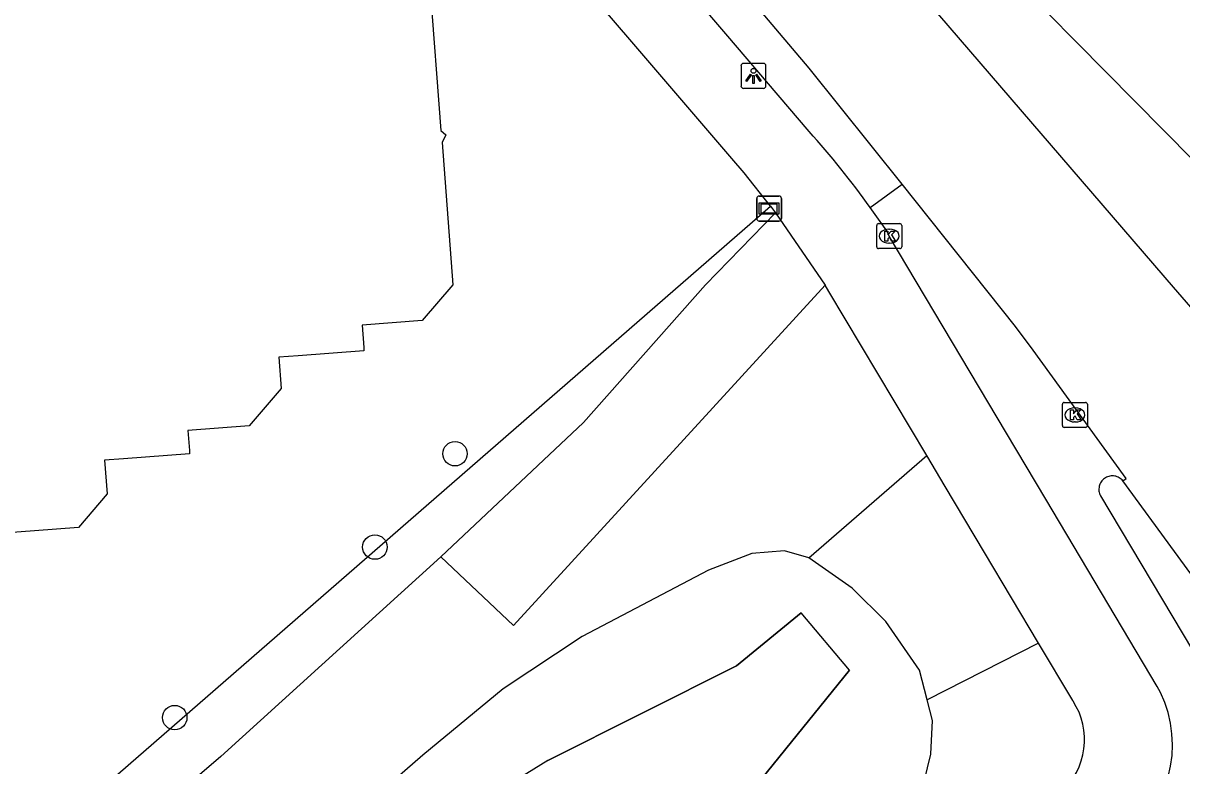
# Model space of a CAD drawing. Extents: x 157793 to 159380, y 380882 to 382313.
# Drawn here: x 158240.06 to 158286.37, y 381028.35 to 381058.03 of the extents above; entities that cross this region are included whole.
import ezdxf

# ---------------------------------------------------------------- set-up
doc = ezdxf.new("R2010")
doc.units = 0
for name, color, linetype in [('IMGEO_Berm_groen', 7, 'Continuous'), ('IMGEO_Boom', 7, 'Continuous'), ('IMGEO_Fietspad_gesloten', 7, 'Continuous'), ('IMGEO_Fietspad_open', 7, 'Continuous'), ('IMGEO_Gemengd_bos', 7, 'Continuous'), ('IMGEO_Groenvoorziening', 7, 'Continuous'), ('IMGEO_Kademuur', 7, 'Continuous'), ('IMGEO_Kolk', 7, 'Continuous'), ('IMGEO_Lichtpunt', 7, 'Continuous'), ('IMGEO_Pand', 7, 'Continuous'), ('IMGEO_Rijbaan_lokaal_gesloten', 7, 'Continuous'), ('IMGEO_Verklikker', 7, 'Continuous'), ('IMGEO_Voetpad_open', 7, 'Continuous'), ('IMGEO_Waterloop', 7, 'Continuous')]:
    doc.layers.add(name, color=color, linetype=linetype)

msp = doc.modelspace()

# ---------------------------------------------------------------- linework, layer by layer
at = {"layer": 'IMGEO_Berm_groen'}
for points in [[(158271.458, 381036.66), (158276.175, 381040.746)], [(158276.195, 381030.978), (158275.891, 381032.174), (158274.535, 381034.111), (158273.188, 381035.45), (158271.458, 381036.66)], [(158280.639, 381033.249), (158276.195, 381030.978)], [(158270.036, 381021.233), (158272.793, 381023.291), (158274.76, 381025.051), (158275.925, 381027.117), (158276.335, 381028.815), (158276.402, 381030.162), (158276.195, 381030.978)]]:
    msp.add_lwpolyline(points, dxfattribs=at)
at = {"layer": 'IMGEO_Boom'}
for centre in [(158257.321, 381040.823), (158254.119, 381037.09), (158246.118, 381030.272)]:
    msp.add_circle(centre, 0.489, dxfattribs=at)
at = {"layer": 'IMGEO_Fietspad_gesloten'}
for points in [[(158271.476, 381053.702), (158268.149, 381057.613), (158247.899, 381081.228)], [(158273.915, 381050.662), (158275.191, 381051.598)]]:
    msp.add_lwpolyline(points, dxfattribs=at)
msp.add_arc((158244.783, 381029.788), 35.839, 35.6232, 41.8572, dxfattribs=at)
at = {"layer": 'IMGEO_Fietspad_open'}
for points in [[(158282.242, 381023.677), (158283.801, 381025.008), (158284.522, 381025.695), (158284.819, 381026.009), (158285.088, 381026.349), (158285.324, 381026.712), (158285.528, 381027.094), (158285.696, 381027.493), (158285.828, 381027.905), (158285.923, 381028.327), (158285.98, 381028.756), (158285.998, 381029.189), (158285.977, 381029.621), (158285.918, 381030.05), (158285.821, 381030.472), (158285.687, 381030.883), (158285.516, 381031.281), (158285.391, 381031.522), (158280.935, 381039.01), (158279.363, 381041.65), (158274.678, 381049.522), (158274.574, 381049.725), (158273.915, 381050.662)], [(158284.013, 381039.736), (158283.981, 381039.772), (158283.946, 381039.805), (158283.908, 381039.835), (158283.868, 381039.862), (158283.826, 381039.884), (158283.781, 381039.903), (158283.735, 381039.918), (158283.688, 381039.928), (158283.641, 381039.935), (158283.592, 381039.937), (158283.544, 381039.935), (158283.497, 381039.928), (158283.45, 381039.917), (158283.404, 381039.902), (158283.36, 381039.883), (158283.317, 381039.861), (158283.277, 381039.834), (158283.239, 381039.804), (158283.204, 381039.771), (158283.173, 381039.735), (158283.144, 381039.696), (158283.119, 381039.654), (158283.098, 381039.611), (158283.081, 381039.566), (158283.068, 381039.52), (158283.06, 381039.472), (158283.055, 381039.424), (158283.055, 381039.376), (158283.059, 381039.328), (158283.068, 381039.281), (158283.08, 381039.234), (158283.097, 381039.189), (158283.121, 381039.139), (158286.803, 381032.965)]]:
    msp.add_lwpolyline(points, dxfattribs=at)
at = {"layer": 'IMGEO_Gemengd_bos'}
for points in [[(158210.933, 380998.175), (158212.921, 381000), (158236.13, 381021.306), (158269.927, 381050.711)], [(158256.752, 381036.697), (158262.462, 381042.068), (158267.326, 381047.57), (158270.134, 381050.447)], [(158256.752, 381036.697), (158247.96, 381028.718), (158239.322, 381021.306), (158229.059, 381011.805), (158215.9, 381000), (158206.906, 380991.931)]]:
    msp.add_lwpolyline(points, dxfattribs=at)
at = {"layer": 'IMGEO_Groenvoorziening'}
for points in [[(158272.109, 381047.562), (158259.656, 381033.952), (158256.752, 381036.697)], [(158271.458, 381036.66), (158270.493, 381036.936), (158269.191, 381036.83), (158267.448, 381036.163), (158262.407, 381033.518), (158259.251, 381031.42), (158256.036, 381028.769), (158250.077, 381023.586), (158243.378, 381018.052), (158236.933, 381012.36), (158223.407, 381000.213), (158212.491, 380990.777), (158203.316, 380983.871), (158190.917, 380975.525), (158179.004, 380968.512), (158166.85, 380962.06), (158155.302, 380956.432), (158148.616, 380953.456), (158142.751, 380951.274), (158119.398, 380945.055)]]:
    msp.add_lwpolyline(points, dxfattribs=at)
at = {"layer": 'IMGEO_Kademuur'}
for points in [[(158261.03, 381028.554), (158268.566, 381032.341), (158271.157, 381034.463)], [(158273.091, 381032.165), (158267.946, 381025.809)]]:
    msp.add_lwpolyline(points, dxfattribs=at)
at = {"layer": 'IMGEO_Kolk'}
for p, q in [((158274.176, 381049.095), (158274.176, 381049.947)), ((158274.251, 381050.021), (158275.103, 381050.021)), ((158274.664, 381049.801), (158274.689, 381049.801)), ((158275.177, 381049.947), (158275.177, 381049.095)), ((158274.687, 381049.241), (158274.662, 381049.241)), ((158275.103, 381049.021), (158274.251, 381049.021)), ((158281.597, 381041.945), (158281.597, 381042.797)), ((158281.672, 381042.871), (158282.524, 381042.871)), ((158282.598, 381042.797), (158282.598, 381041.945)), ((158282.085, 381042.651), (158282.11, 381042.651)), ((158282.524, 381041.871), (158281.672, 381041.871)), ((158282.108, 381042.091), (158282.083, 381042.091))]:
    msp.add_line(p, q, dxfattribs=at)
for points in [[(158274.176, 381049.095), (158274.176, 381049.947)], [(158274.251, 381050.021), (158275.103, 381050.021)], [(158274.497, 381049.721), (158274.62, 381049.721), (158274.62, 381049.57), (158274.75, 381049.721), (158274.914, 381049.721), (158274.768, 381049.57), (158274.921, 381049.321), (158274.769, 381049.321), (158274.684, 381049.485), (158274.62, 381049.418), (158274.62, 381049.321), (158274.497, 381049.321), (158274.497, 381049.721)], [(158275.177, 381049.947), (158275.177, 381049.095)], [(158275.103, 381049.021), (158274.251, 381049.021)], [(158281.597, 381041.945), (158281.597, 381042.797)], [(158281.672, 381042.871), (158282.524, 381042.871)], [(158282.598, 381042.797), (158282.598, 381041.945)], [(158281.918, 381042.571), (158282.041, 381042.571), (158282.041, 381042.42), (158282.171, 381042.571), (158282.335, 381042.571), (158282.189, 381042.42), (158282.342, 381042.171), (158282.19, 381042.171), (158282.105, 381042.335), (158282.041, 381042.268), (158282.041, 381042.171), (158281.918, 381042.171), (158281.918, 381042.571)], [(158282.524, 381041.871), (158281.672, 381041.871)]]:
    msp.add_lwpolyline(points, dxfattribs=at)
for centre, start, end in [((158274.253, 381049.945), 91.552, 178.448), ((158274.253, 381049.945), 91.552, 178.448), ((158275.101, 381049.945), 1.552, 88.448), ((158275.101, 381049.945), 1.552, 88.448), ((158274.253, 381049.097), 181.552, 268.448), ((158274.253, 381049.097), 181.552, 268.448), ((158275.101, 381049.097), 271.552, 358.448), ((158275.101, 381049.097), 271.552, 358.448), ((158281.674, 381042.795), 91.552, 178.448), ((158281.674, 381042.795), 91.552, 178.448), ((158282.522, 381042.795), 1.552, 88.448), ((158282.522, 381042.795), 1.552, 88.448), ((158281.674, 381041.947), 181.552, 268.448), ((158281.674, 381041.947), 181.552, 268.448), ((158282.522, 381041.947), 271.552, 358.448), ((158282.522, 381041.947), 271.552, 358.448)]:
    msp.add_arc(centre, 0.0765, start, end, dxfattribs=at)
for centre, major_axis, ratio, start_param, end_param in [((158274.663, 381049.521), (-0.387, 0.002), 0.722429, 4.712389, 7.853982), ((158274.688, 381049.521), (-0.39, 0.002), 0.717154, 1.570796, 4.712389), ((158282.084, 381042.371), (-0.387, 0.002), 0.722429, 4.712389, 7.853982), ((158282.109, 381042.371), (-0.39, 0.002), 0.717154, 1.570796, 4.712389)]:
    msp.add_ellipse(centre, major_axis=major_axis, ratio=ratio, start_param=start_param, end_param=end_param, dxfattribs=at)
at = {"layer": 'IMGEO_Lichtpunt'}
for p, q in [((158268.752, 381056.329), (158268.752, 381055.522)), ((158268.752, 381056.329), (158268.752, 381055.522)), ((158269.654, 381056.424), (158268.846, 381056.424)), ((158269.654, 381056.424), (158268.846, 381056.424)), ((158269.748, 381055.522), (158269.748, 381056.329)), ((158269.748, 381055.522), (158269.748, 381056.329)), ((158268.846, 381055.428), (158269.654, 381055.428)), ((158268.846, 381055.428), (158269.654, 381055.428))]:
    msp.add_line(p, q, dxfattribs=at)
for points in [[(158269.126, 381055.993), (158269.165, 381055.965), (158268.977, 381055.703), (158268.939, 381055.73), (158269.126, 381055.993)], [(158269.228, 381055.945), (158269.275, 381055.945), (158269.275, 381055.623), (158269.228, 381055.623), (158269.228, 381055.945)], [(158269.338, 381055.965), (158269.376, 381055.992), (158269.563, 381055.73), (158269.524, 381055.702), (158269.338, 381055.965)]]:
    msp.add_lwpolyline(points, dxfattribs=at)
msp.add_circle((158269.251, 381056.127), 0.0994, dxfattribs=at)
for centre, start, end in [((158268.846, 381056.329), 90, 180), ((158268.846, 381056.329), 90, 180), ((158269.654, 381056.329), 0, 90), ((158269.654, 381056.329), 0, 90), ((158268.846, 381055.522), 180, 270), ((158268.846, 381055.522), 180, 270), ((158269.654, 381055.522), 270, 0), ((158269.654, 381055.522), 270, 360)]:
    msp.add_arc(centre, 0.0946, start, end, dxfattribs=at)
at = {"layer": 'IMGEO_Pand'}
msp.add_lwpolyline([(158256.319, 381059.544), (158256.758, 381053.737), (158256.95, 381053.572), (158256.806, 381053.264), (158257.236, 381047.579), (158256.006, 381046.148), (158253.604, 381045.967), (158253.672, 381045.069), (158253.682, 381044.934), (158251.046, 381044.735), (158250.279, 381044.677), (158250.373, 381043.433), (158249.089, 381041.939), (158246.645, 381041.755), (158246.705, 381040.945), (158246.715, 381040.815), (158244.07, 381040.615), (158243.316, 381040.558), (158243.417, 381039.215), (158242.268, 381037.878), (158236.455, 381037.439)], dxfattribs=at)
at = {"layer": 'IMGEO_Rijbaan_lokaal_gesloten'}
for points in [[(158275.191, 381051.598), (158271.475, 381056.228), (158266.521, 381062.092), (158261.357, 381068.131), (158255.32, 381075.077), (158250.436, 381080.905), (158247.889, 381083.733), (158243.841, 381087.817)], [(158293.598, 381045.7), (158291.285, 381048.042), (158289.142, 381050.211), (158274.018, 381065.522), (158271.965, 381067.71), (158269.932, 381069.936), (158256.587, 381085.506)], [(158254.699, 381083.868), (158286.028, 381047.484), (158288.01, 381045.183), (158290.104, 381042.751)], [(158284.013, 381039.736), (158284.15, 381039.827), (158283.267, 381041.045), (158281.483, 381043.506), (158280.432, 381044.956), (158279.717, 381045.905), (158275.191, 381051.598)], [(158288.142, 381034.092), (158284.013, 381039.736)]]:
    msp.add_lwpolyline(points, dxfattribs=at)
at = {"layer": 'IMGEO_Verklikker'}
for p, q in [((158269.478, 381051.124), (158270.268, 381051.124)), ((158270.268, 381051.124), (158269.478, 381051.124)), ((158269.378, 381050.224), (158269.378, 381051.024)), ((158269.378, 381051.024), (158269.378, 381050.224)), ((158270.368, 381051.024), (158270.368, 381050.224)), ((158270.368, 381050.224), (158270.368, 381051.024)), ((158270.268, 381050.124), (158269.478, 381050.124)), ((158269.478, 381050.124), (158270.268, 381050.124))]:
    msp.add_line(p, q, dxfattribs=at)
for points in [[(158269.479, 381050.856), (158270.267, 381050.856), (158270.267, 381050.392), (158269.479, 381050.392), (158269.479, 381050.856)], [(158269.544, 381050.791), (158269.544, 381050.457), (158270.202, 381050.457), (158270.202, 381050.791), (158269.544, 381050.791)]]:
    msp.add_lwpolyline(points, dxfattribs=at)
for centre, start, end in [((158269.478, 381051.024), 90, 180), ((158269.478, 381051.024), 90, 180), ((158270.268, 381051.024), 0, 90), ((158270.268, 381051.024), 360, 90), ((158269.478, 381050.224), 180, 270), ((158269.478, 381050.224), 180, 270), ((158270.268, 381050.224), 270, 0), ((158270.268, 381050.224), 270, 0)]:
    msp.add_arc(centre, 0.1, start, end, dxfattribs=at)
at = {"layer": 'IMGEO_Voetpad_open'}
for points in [[(158269.927, 381050.711), (158268.877, 381052.048), (158268.388, 381052.618), (158264.551, 381057.096), (158242.111, 381083.244)], [(158269.927, 381050.711), (158270.134, 381050.447)], [(158270.134, 381050.447), (158272.109, 381047.562)], [(158276.175, 381040.746), (158272.265, 381047.311), (158272.109, 381047.562)], [(158280.639, 381033.249), (158278.483, 381036.87), (158276.913, 381039.506), (158276.175, 381040.746)], [(158282.242, 381023.677), (158280.147, 381026.106), (158281.539, 381027.306), (158281.718, 381027.478), (158281.881, 381027.666), (158282.027, 381027.868), (158282.154, 381028.082), (158282.262, 381028.306), (158282.349, 381028.539), (158282.415, 381028.779), (158282.459, 381029.024), (158282.481, 381029.272), (158282.481, 381029.52), (158282.459, 381029.768), (158282.414, 381030.013), (158282.348, 381030.253), (158282.261, 381030.486), (158282.153, 381030.71), (158282.026, 381030.924), (158282.008, 381030.951), (158280.639, 381033.249)]]:
    msp.add_lwpolyline(points, dxfattribs=at)
at = {"layer": 'IMGEO_Waterloop'}
msp.add_lwpolyline([(158267.946, 381025.809), (158273.091, 381032.165), (158271.157, 381034.463), (158268.566, 381032.341), (158261.03, 381028.554), (158250.954, 381022.323)], dxfattribs=at)

doc.saveas('drawing.dxf')
